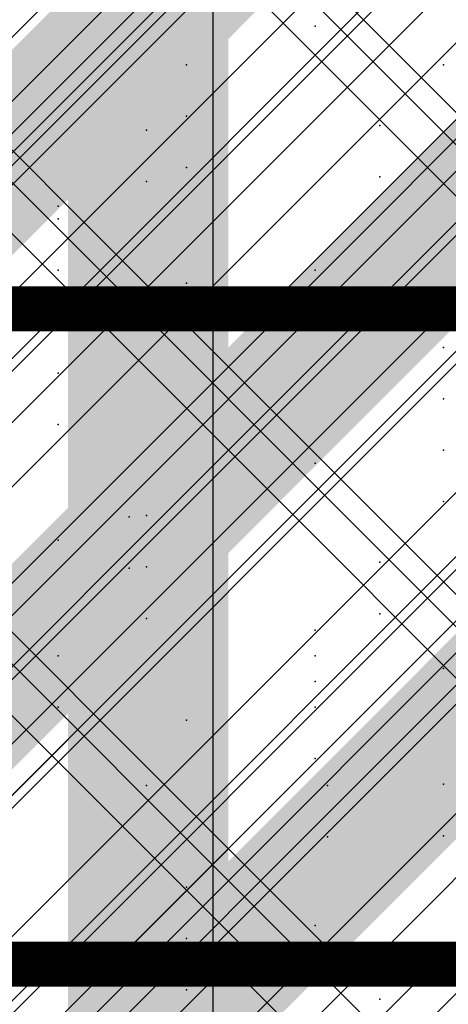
# Model space of a CAD drawing. Extents: x -2 to 113, y -136 to 16.
# Tile 259 of 541: x 51.51 to 52.492, y -39.23 to -36.977. Entities that reach past the tile are written whole.
import ezdxf

# ---------------------------------------------------------------- set-up
doc = ezdxf.new("R2010")
doc.units = 0
doc.header["$MEASUREMENT"] = 0
doc.linetypes.add('SOLID', pattern=[0])
doc.layers.get('0').update_dxf_attribs({"linetype": 'SOLID'})
for name, color, linetype in [('1', 7, 'SOLID'), ('10', 7, 'SOLID'), ('11', 7, 'SOLID'), ('12', 7, 'SOLID'), ('13', 7, 'SOLID'), ('14', 7, 'SOLID'), ('15', 7, 'SOLID'), ('16', 7, 'SOLID'), ('17', 7, 'SOLID'), ('18', 7, 'SOLID'), ('19', 7, 'SOLID'), ('2', 7, 'SOLID'), ('20', 7, 'SOLID'), ('21', 7, 'SOLID'), ('22', 7, 'SOLID'), ('23', 7, 'SOLID'), ('24', 7, 'SOLID'), ('25', 7, 'SOLID'), ('26', 7, 'SOLID'), ('27', 7, 'SOLID'), ('28', 7, 'SOLID'), ('29', 7, 'SOLID'), ('3', 7, 'SOLID'), ('30', 7, 'SOLID'), ('31', 7, 'SOLID'), ('32', 7, 'SOLID'), ('33', 7, 'SOLID'), ('34', 7, 'SOLID'), ('35', 7, 'SOLID'), ('36', 7, 'SOLID'), ('37', 7, 'SOLID'), ('39', 7, 'SOLID'), ('4', 7, 'SOLID'), ('40', 7, 'SOLID'), ('41', 7, 'SOLID'), ('42', 7, 'SOLID'), ('43', 7, 'SOLID'), ('44', 7, 'SOLID'), ('45', 7, 'SOLID'), ('46', 7, 'SOLID'), ('47', 7, 'SOLID'), ('48', 7, 'SOLID'), ('49', 7, 'SOLID'), ('5', 7, 'SOLID'), ('50', 7, 'SOLID'), ('51', 7, 'SOLID'), ('52', 7, 'SOLID'), ('53', 7, 'SOLID'), ('54', 7, 'SOLID'), ('55', 7, 'SOLID'), ('56', 7, 'SOLID'), ('57', 7, 'SOLID'), ('58', 7, 'SOLID'), ('59', 7, 'SOLID'), ('6', 7, 'SOLID'), ('60', 7, 'SOLID'), ('61', 7, 'SOLID'), ('62', 7, 'SOLID'), ('63', 7, 'SOLID'), ('64', 7, 'SOLID'), ('65', 7, 'SOLID'), ('66', 7, 'SOLID'), ('67', 7, 'SOLID'), ('68', 7, 'SOLID'), ('7', 7, 'SOLID'), ('8', 7, 'SOLID'), ('9', 7, 'SOLID')]:
    doc.layers.add(name, color=color, linetype=linetype)

msp = doc.modelspace()

# ---------------------------------------------------------------- linework, layer by layer
at = {"color": 7}
for p in [(51.5987, -37.5503), (52.481, -37.8444), (51.8011, -38.1118), (52.1869, -38.4326), (52.3354, -39.1011)]:
    msp.add_point(p, dxfattribs=at)
at = {"layer": '1', "color": 7, "linetype": 'SOLID'}
for points in [[(49.7825, -39.0209), (54.1942, -34.6091)], [(49.7825, -40.4915), (54.1942, -36.0797)]]:
    msp.add_lwpolyline(points, dxfattribs=at)
at = {"layer": '1', "color": 7}
for p in [(51.5987, -37.4032), (52.1869, -37.9915), (51.8928, -38.5797), (51.5987, -39.1679)]:
    msp.add_point(p, dxfattribs=at)
at = {"layer": '10', "color": 7, "linetype": 'SOLID'}
for points in [[(49.7825, -39.0209), (54.1942, -34.6091)], [(49.7825, -40.4915), (54.1942, -36.0797)]]:
    msp.add_lwpolyline(points, dxfattribs=at)
at = {"layer": '10', "color": 7}
for p in [(51.5987, -37.4032), (52.1869, -37.9915), (51.8928, -38.5797), (51.5987, -39.1679)]:
    msp.add_point(p, dxfattribs=at)
at = {"layer": '11', "color": 7, "linetype": 'SOLID'}
msp.add_lwpolyline([(51.9536, -45.6385), (51.9536, -25.6385)], dxfattribs=at)
at = {"layer": '12', "color": 7, "linetype": 'SOLID'}
for points in [[(49.7825, -38.9915), (54.1942, -34.5797)], [(49.7825, -40.462), (54.1942, -36.0503)], [(49.7825, -41.9326), (54.1942, -37.5209)]]:
    msp.add_lwpolyline(points, dxfattribs=at)
at = {"layer": '12', "color": 7}
for p in [(51.8928, -37.0797), (51.5987, -37.6679), (52.481, -37.962), (51.8011, -38.2294), (52.1869, -38.5503), (52.3354, -39.2187)]:
    msp.add_point(p, dxfattribs=at)
at = {"layer": '13', "color": 7, "linetype": 'SOLID'}
msp.add_lwpolyline([(51.9536, -45.6385), (51.9536, -25.6385)], dxfattribs=at)
at = {"layer": '14', "color": 7}
for p in [(52.3354, -37.2187), (51.5987, -37.4326), (52.481, -37.7267), (51.761, -38.1144), (52.2151, -38.7294), (51.8928, -39.1973)]:
    msp.add_point(p, dxfattribs=at)
at = {"layer": '15', "color": 7, "linetype": 'SOLID'}
msp.add_lwpolyline([(51.9536, -45.6385), (51.9536, -25.6385)], dxfattribs=at)
at = {"layer": '16', "color": 7, "linetype": 'SOLID'}
msp.add_lwpolyline([(52.0766, -37.6385), (54.1942, -35.5209)], dxfattribs=at)
at = {"layer": '16', "color": 7, "linetype": 'SOLID', "const_width": 0.1029}
msp.add_lwpolyline([(49.7825, -37.6385), (54.1942, -37.6385)], dxfattribs=at)
at = {"layer": '16', "color": 7}
for p in [(52.3354, -37.2187), (51.5987, -37.4326), (51.5987, -37.7856), (52.481, -38.0797), (51.8011, -38.3471), (52.1869, -38.6679)]:
    msp.add_point(p, dxfattribs=at)
at = {"layer": '17', "color": 7, "linetype": 'SOLID'}
msp.add_lwpolyline([(51.9536, -45.6385), (51.9536, -25.6385)], dxfattribs=at)
at = {"layer": '18', "color": 7}
for p in [(51.5987, -37.4032), (52.1869, -37.9915), (51.8928, -38.5797), (51.5987, -39.1679)]:
    msp.add_point(p, dxfattribs=at)
at = {"layer": '19', "color": 7, "linetype": 'SOLID'}
msp.add_lwpolyline([(51.9536, -45.6385), (51.9536, -25.6385)], dxfattribs=at)
at = {"layer": '2', "color": 7, "linetype": 'SOLID', "const_width": 0.1029}
msp.add_lwpolyline([(49.7825, -39.1385), (54.1942, -39.1385)], dxfattribs=at)
at = {"layer": '2', "color": 7}
for p in [(51.8928, -37.315), (51.5987, -37.9032), (52.1869, -38.4915), (51.8928, -39.0797)]:
    msp.add_point(p, dxfattribs=at)
at = {"layer": '20', "color": 7}
for p in [(51.8928, -37.1973), (51.5987, -37.7856), (52.1869, -38.3738), (51.8928, -38.962)]:
    msp.add_point(p, dxfattribs=at)
at = {"layer": '21', "color": 7, "linetype": 'SOLID'}
msp.add_lwpolyline([(51.9536, -45.6385), (51.9536, -25.6385)], dxfattribs=at)
at = {"layer": '22', "color": 7}
for p in [(51.8011, -37.2294), (52.1869, -37.5503), (52.3354, -38.2187), (51.5987, -38.4326), (52.481, -38.7267), (51.761, -39.1144)]:
    msp.add_point(p, dxfattribs=at)
at = {"layer": '23', "color": 7, "linetype": 'SOLID'}
msp.add_lwpolyline([(51.9536, -45.6385), (51.9536, -25.6385)], dxfattribs=at)
at = {"layer": '24', "color": 7}
msp.add_solid([(51.6207, -60.6385), (51.9884, -60.6385), (51.6207, -30.6385), (51.9884, -30.6385)], dxfattribs=at)
at = {"layer": '25', "color": 7, "linetype": 'SOLID'}
msp.add_lwpolyline([(51.9536, -45.6385), (51.9536, -25.6385)], dxfattribs=at)
at = {"layer": '26', "color": 7}
msp.add_solid([(51.6207, -60.6385), (51.9884, -60.6385), (51.6207, -33.1385), (51.9884, -33.1385)], dxfattribs=at)
at = {"layer": '27', "color": 7}
for p in [(51.5987, -37.4032), (52.1869, -37.9915), (51.8928, -38.5797), (51.5987, -39.1679)]:
    msp.add_point(p, dxfattribs=at)
at = {"layer": '28', "color": 7}
for p in [(51.5987, -37.5503), (52.481, -37.8444), (51.8011, -38.1118), (52.1869, -38.4326), (52.3354, -39.1011)]:
    msp.add_point(p, dxfattribs=at)
at = {"layer": '29', "color": 7, "linetype": 'SOLID'}
for points in [[(49.7825, -39.315), (53.4589, -35.6385)], [(49.7825, -40.0503), (54.1942, -35.6385)], [(49.7825, -40.7856), (54.1942, -36.3738)], [(49.7825, -41.5209), (54.1942, -37.1091)]]:
    msp.add_lwpolyline(points, dxfattribs=at)
at = {"layer": '3', "color": 7, "linetype": 'SOLID'}
msp.add_lwpolyline([(51.9536, -45.6385), (51.9536, -25.6385)], dxfattribs=at)
at = {"layer": '30', "color": 7, "linetype": 'SOLID'}
for points in [[(49.7825, -40.0503), (54.1942, -35.6385)], [(49.7825, -41.5209), (54.1942, -37.1091)]]:
    msp.add_lwpolyline(points, dxfattribs=at)
at = {"layer": '30', "color": 7}
for p in [(52.3354, -37.3364), (51.5987, -37.5503), (52.481, -37.8444), (51.761, -38.2321), (52.2151, -38.8471)]:
    msp.add_point(p, dxfattribs=at)
at = {"layer": '31', "color": 7, "linetype": 'SOLID'}
for points in [[(51.9536, -45.6385), (51.9536, -25.6385)], [(49.7825, -38.8738), (54.1942, -34.462)], [(49.7825, -40.3444), (54.1942, -35.9326)], [(49.7825, -41.815), (54.1942, -37.4032)]]:
    msp.add_lwpolyline(points, dxfattribs=at)
at = {"layer": '31', "color": 7}
for p in [(51.5987, -37.5503), (52.481, -37.8444), (51.8011, -38.1118), (52.1869, -38.4326), (52.3354, -39.1011)]:
    msp.add_point(p, dxfattribs=at)
at = {"layer": '32', "color": 7, "linetype": 'SOLID'}
for points in [[(49.7825, -38.8738), (54.1942, -34.462)], [(49.7825, -40.3444), (54.1942, -35.9326)], [(49.7825, -41.815), (54.1942, -37.4032)]]:
    msp.add_lwpolyline(points, dxfattribs=at)
at = {"layer": '32', "color": 7}
for p in [(51.5987, -37.5503), (52.481, -37.8444), (51.8011, -38.1118), (52.1869, -38.4326), (52.3354, -39.1011)]:
    msp.add_point(p, dxfattribs=at)
at = {"layer": '33', "color": 7, "linetype": 'SOLID'}
for points in [[(49.7825, -38.8738), (54.1942, -34.462)], [(49.7825, -40.3444), (54.1942, -35.9326)], [(49.7825, -41.815), (54.1942, -37.4032)]]:
    msp.add_lwpolyline(points, dxfattribs=at)
at = {"layer": '33', "color": 7}
for p in [(51.5987, -37.5503), (52.481, -37.8444), (51.8011, -38.1118), (52.1869, -38.4326), (52.3354, -39.1011)]:
    msp.add_point(p, dxfattribs=at)
at = {"layer": '34', "color": 7, "linetype": 'SOLID'}
for points in [[(49.7825, -38.8738), (54.1942, -34.462)], [(49.7825, -40.3444), (54.1942, -35.9326)], [(49.7825, -41.815), (54.1942, -37.4032)]]:
    msp.add_lwpolyline(points, dxfattribs=at)
at = {"layer": '34', "color": 7}
for p in [(51.5987, -37.5503), (52.481, -37.8444), (51.8011, -38.1118), (52.1869, -38.4326), (52.3354, -39.1011)]:
    msp.add_point(p, dxfattribs=at)
at = {"layer": '35', "color": 7, "linetype": 'SOLID'}
for points in [[(49.7825, -38.8738), (54.1942, -34.462)], [(49.7825, -40.3444), (54.1942, -35.9326)], [(49.7825, -41.815), (54.1942, -37.4032)]]:
    msp.add_lwpolyline(points, dxfattribs=at)
at = {"layer": '35', "color": 7}
for p in [(51.5987, -37.5503), (52.481, -37.8444), (51.8011, -38.1118), (52.1869, -38.4326), (52.3354, -39.1011)]:
    msp.add_point(p, dxfattribs=at)
at = {"layer": '36', "color": 7, "linetype": 'SOLID'}
for points in [[(49.7825, -38.8738), (54.1942, -34.462)], [(49.7825, -40.3444), (54.1942, -35.9326)], [(49.7825, -41.815), (54.1942, -37.4032)]]:
    msp.add_lwpolyline(points, dxfattribs=at)
at = {"layer": '36', "color": 7}
for p in [(51.5987, -37.5503), (52.481, -37.8444), (51.8011, -38.1118), (52.1869, -38.4326), (52.3354, -39.1011)]:
    msp.add_point(p, dxfattribs=at)
at = {"layer": '37', "color": 7, "linetype": 'SOLID'}
for points in [[(49.7825, -38.8738), (54.1942, -34.462)], [(49.7825, -40.3444), (54.1942, -35.9326)], [(49.7825, -41.815), (54.1942, -37.4032)]]:
    msp.add_lwpolyline(points, dxfattribs=at)
at = {"layer": '37', "color": 7}
for p in [(51.5987, -37.5503), (52.481, -37.8444), (51.8011, -38.1118), (52.1869, -38.4326), (52.3354, -39.1011)]:
    msp.add_point(p, dxfattribs=at)
at = {"layer": '39', "color": 7, "linetype": 'SOLID'}
for points in [[(49.7825, -40.0503), (54.1942, -35.6385)], [(50.6648, -40.6385), (54.1942, -37.1091)]]:
    msp.add_lwpolyline(points, dxfattribs=at)
at = {"layer": '39', "color": 7}
for p in [(52.3354, -37.3364), (51.5987, -37.5503), (52.481, -37.8444), (51.761, -38.2321), (52.2151, -38.8471)]:
    msp.add_point(p, dxfattribs=at)
at = {"layer": '4', "color": 7, "linetype": 'SOLID', "const_width": 0.1029}
msp.add_lwpolyline([(49.7825, -39.1385), (54.1942, -39.1385)], dxfattribs=at)
at = {"layer": '4', "color": 7, "linetype": 'SOLID'}
msp.add_lwpolyline([(49.7825, -41.3444), (51.9884, -39.1385)], dxfattribs=at)
at = {"layer": '4', "color": 7}
for p in [(52.3354, -37.3364), (51.5987, -37.5503), (52.481, -37.8444), (51.761, -38.2321), (52.2151, -38.8471)]:
    msp.add_point(p, dxfattribs=at)
at = {"layer": '40', "color": 7}
for p in [(51.5987, -37.5503), (52.481, -37.8444), (51.8011, -38.1118), (52.1869, -38.4326), (52.3354, -39.1011)]:
    msp.add_point(p, dxfattribs=at)
at = {"layer": '41', "color": 7}
for p in [(51.8011, -37.2294), (52.1869, -37.5503), (52.3354, -38.2187), (51.5987, -38.4326), (52.481, -38.7267), (51.761, -39.1144)]:
    msp.add_point(p, dxfattribs=at)
at = {"layer": '42', "color": 7}
for p in [(51.5987, -37.5503), (52.481, -37.8444), (51.8011, -38.1118), (52.1869, -38.4326), (52.3354, -39.1011)]:
    msp.add_point(p, dxfattribs=at)
at = {"layer": '43', "color": 7, "linetype": 'SOLID'}
for points in [[(49.7825, -38.8738), (54.1942, -34.462)], [(49.7825, -40.3444), (54.1942, -35.9326)], [(49.7825, -41.815), (54.1942, -37.4032)]]:
    msp.add_lwpolyline(points, dxfattribs=at)
at = {"layer": '43', "color": 7}
for p in [(51.5987, -37.5503), (52.481, -37.8444), (51.8011, -38.1118), (52.1869, -38.4326), (52.3354, -39.1011)]:
    msp.add_point(p, dxfattribs=at)
at = {"layer": '44', "color": 7, "linetype": 'SOLID'}
msp.add_lwpolyline([(51.9536, -45.6385), (51.9536, -25.6385)], dxfattribs=at)
at = {"layer": '45', "color": 7, "linetype": 'SOLID'}
for points in [[(49.7825, -39.4915), (54.1942, -35.0797)], [(49.7825, -40.962), (54.1942, -36.5503)]]:
    msp.add_lwpolyline(points, dxfattribs=at)
at = {"layer": '45', "color": 7}
for p in [(52.1869, -36.9915), (51.8928, -37.5797), (51.5987, -38.1679), (52.481, -38.462), (51.8011, -38.7294), (52.1869, -39.0503)]:
    msp.add_point(p, dxfattribs=at)
at = {"layer": '46', "color": 7, "linetype": 'SOLID'}
for points in [[(49.7825, -40.0503), (54.1942, -35.6385)], [(49.7825, -41.5209), (54.1942, -37.1091)]]:
    msp.add_lwpolyline(points, dxfattribs=at)
at = {"layer": '46', "color": 7}
for p in [(52.3354, -37.3364), (51.5987, -37.5503), (52.481, -37.8444), (51.761, -38.2321), (52.2151, -38.8471)]:
    msp.add_point(p, dxfattribs=at)
at = {"layer": '47', "color": 7, "linetype": 'SOLID'}
for points in [[(49.7825, -35.6385), (54.1942, -40.0503)], [(49.7825, -38.9473), (53.0913, -35.6385)], [(49.7825, -40.0503), (54.1942, -35.6385)], [(50.8854, -35.6385), (54.1942, -38.9473)], [(49.7825, -36.7415), (53.6795, -40.6385)], [(50.2972, -40.6385), (54.1942, -36.7415)]]:
    msp.add_lwpolyline(points, dxfattribs=at)
at = {"layer": '48', "color": 7}
for p in [(52.3354, -37.3364), (51.5987, -37.5503), (52.481, -37.8444), (51.761, -38.2321), (52.2151, -38.8471)]:
    msp.add_point(p, dxfattribs=at)
at = {"layer": '49', "color": 7, "linetype": 'SOLID'}
for points in [[(49.7825, -39.0209), (54.1942, -34.6091)], [(49.7825, -40.4915), (54.1942, -36.0797)]]:
    msp.add_lwpolyline(points, dxfattribs=at)
at = {"layer": '49', "color": 7}
for p in [(51.5987, -37.4032), (52.1869, -37.9915), (51.8928, -38.5797), (51.5987, -39.1679)]:
    msp.add_point(p, dxfattribs=at)
at = {"layer": '5', "color": 7, "linetype": 'SOLID'}
msp.add_lwpolyline([(51.9536, -45.6385), (51.9536, -25.6385)], dxfattribs=at)
at = {"layer": '50', "color": 7, "linetype": 'SOLID'}
for points in [[(49.7825, -38.9915), (54.1942, -34.5797)], [(51.106, -39.1385), (54.1942, -36.0503)]]:
    msp.add_lwpolyline(points, dxfattribs=at)
at = {"layer": '50', "color": 7, "linetype": 'SOLID', "const_width": 0.1029}
msp.add_lwpolyline([(49.7825, -39.1385), (54.1942, -39.1385)], dxfattribs=at)
at = {"layer": '50', "color": 7}
for p in [(51.8928, -37.0797), (51.5987, -37.6679), (52.481, -37.962), (51.8011, -38.2294), (52.1869, -38.5503)]:
    msp.add_point(p, dxfattribs=at)
at = {"layer": '51', "color": 7, "linetype": 'SOLID'}
for points in [[(49.7825, -38.8738), (54.1942, -34.462)], [(49.7825, -39.6091), (54.1942, -35.1973)], [(49.7825, -40.3444), (54.1942, -35.9326)], [(49.7825, -41.0797), (54.1942, -36.6679)], [(49.7825, -41.815), (54.1942, -37.4032)]]:
    msp.add_lwpolyline(points, dxfattribs=at)
at = {"layer": '52', "color": 7}
for p in [(51.5987, -37.4032), (52.1869, -37.9915), (51.8928, -38.5797), (51.5987, -39.1679)]:
    msp.add_point(p, dxfattribs=at)
at = {"layer": '53', "color": 7}
for p in [(51.5987, -37.5503), (52.481, -37.8444), (51.8011, -38.1118), (52.1869, -38.4326), (52.3354, -39.1011)]:
    msp.add_point(p, dxfattribs=at)
at = {"layer": '54', "color": 7, "linetype": 'SOLID'}
for points in [[(49.7825, -39.0209), (54.1942, -34.6091)], [(49.7825, -39.7562), (54.1942, -35.3444)], [(49.7825, -40.4915), (54.1942, -36.0797)], [(49.7825, -41.2267), (54.1942, -36.815)]]:
    msp.add_lwpolyline(points, dxfattribs=at)
at = {"layer": '55', "color": 7, "linetype": 'SOLID'}
msp.add_lwpolyline([(51.9536, -45.6385), (51.9536, -25.6385)], dxfattribs=at)
at = {"layer": '56', "color": 7}
for points in [[(50.9589, -37.5797), (52.1354, -36.8738), (50.9589, -37.5797), (51.9001, -36.6385)], [(52.1354, -37.5797), (53.3119, -36.8738), (52.1354, -37.5797), (53.0766, -36.6385)], [(50.9589, -37.5797), (51.1942, -37.815), (50.9589, -37.5797), (52.1354, -36.8738)], [(52.1354, -37.5797), (52.3707, -37.815), (52.1354, -37.5797), (53.3119, -36.8738)], [(52.1354, -37.5797), (52.1354, -37.815), (52.1354, -37.5797), (51.9001, -37.815)], [(52.1354, -37.5797), (52.1354, -37.815), (52.1354, -37.5797), (52.3707, -37.815)], [(50.9589, -38.7562), (52.1354, -38.0503), (50.9589, -38.7562), (51.9001, -37.815)], [(52.1354, -38.0503), (52.1354, -37.815), (52.1354, -38.0503), (51.9001, -37.815)], [(52.1354, -38.7562), (53.3119, -38.0503), (52.1354, -38.7562), (53.0766, -37.815)], [(52.1354, -37.815), (52.3707, -37.815), (52.1354, -37.815), (52.1354, -38.0503)], [(50.9589, -38.7562), (51.1942, -38.9915), (50.9589, -38.7562), (52.1354, -38.0503)], [(52.1354, -38.7562), (52.3707, -38.9915), (52.1354, -38.7562), (53.3119, -38.0503)], [(52.1354, -38.7562), (52.1354, -38.9915), (52.1354, -38.7562), (51.9001, -38.9915)], [(52.1354, -38.7562), (52.1354, -38.9915), (52.1354, -38.7562), (52.3707, -38.9915)], [(50.9589, -39.9326), (52.1354, -39.2267), (50.9589, -39.9326), (51.9001, -38.9915)], [(52.1354, -39.2267), (52.1354, -38.9915), (52.1354, -39.2267), (51.9001, -38.9915)], [(52.1354, -39.9326), (53.3119, -39.2267), (52.1354, -39.9326), (53.0766, -38.9915)], [(52.1354, -38.9915), (52.3707, -38.9915), (52.1354, -38.9915), (52.1354, -39.2267)], [(50.9589, -39.9326), (51.1942, -40.1679), (50.9589, -39.9326), (52.1354, -39.2267)], [(52.1354, -39.9326), (52.3707, -40.1679), (52.1354, -39.9326), (53.3119, -39.2267)]]:
    msp.add_solid(points, dxfattribs=at)
at = {"layer": '57', "color": 7}
for p in [(52.3354, -37.3364), (51.5987, -37.5503), (52.481, -37.8444), (51.761, -38.2321), (52.2151, -38.8471)]:
    msp.add_point(p, dxfattribs=at)
at = {"layer": '58', "color": 7, "linetype": 'SOLID'}
msp.add_lwpolyline([(51.9536, -45.6385), (51.9536, -25.6385)], dxfattribs=at)
at = {"layer": '59', "color": 7, "linetype": 'SOLID'}
for points in [[(49.7825, -39.0209), (54.1942, -34.6091)], [(49.7825, -40.4915), (54.1942, -36.0797)]]:
    msp.add_lwpolyline(points, dxfattribs=at)
at = {"layer": '59', "color": 7}
for p in [(51.5987, -37.4032), (52.1869, -37.9915), (51.8928, -38.5797), (51.5987, -39.1679)]:
    msp.add_point(p, dxfattribs=at)
at = {"layer": '6', "color": 7, "linetype": 'SOLID'}
for points in [[(49.7825, -39.0209), (54.1942, -34.6091)], [(49.7825, -40.4915), (54.1942, -36.0797)]]:
    msp.add_lwpolyline(points, dxfattribs=at)
at = {"layer": '6', "color": 7}
for p in [(51.5987, -37.4032), (52.1869, -37.9915), (51.8928, -38.5797), (51.5987, -39.1679)]:
    msp.add_point(p, dxfattribs=at)
at = {"layer": '60', "color": 7, "linetype": 'SOLID'}
msp.add_lwpolyline([(51.9536, -45.6385), (51.9536, -25.6385)], dxfattribs=at)
at = {"layer": '61', "color": 7}
msp.add_solid([(51.6207, -40.6385), (51.9884, -40.6385), (51.6207, -35.6385), (51.9884, -35.6385)], dxfattribs=at)
at = {"layer": '62', "color": 7, "linetype": 'SOLID'}
msp.add_lwpolyline([(51.9536, -45.6385), (51.9536, -25.6385)], dxfattribs=at)
at = {"layer": '63', "color": 7, "linetype": 'SOLID'}
for points in [[(49.7825, -38.7267), (54.1942, -34.315)], [(49.7825, -39.462), (54.1942, -35.0503)], [(49.7825, -40.1973), (54.1942, -35.7856)], [(50.0766, -40.6385), (54.1942, -36.5209)], [(50.8119, -40.6385), (54.1942, -37.2562)]]:
    msp.add_lwpolyline(points, dxfattribs=at)
at = {"layer": '64', "color": 7, "linetype": 'SOLID'}
msp.add_lwpolyline([(51.9536, -45.6385), (51.9536, -25.6385)], dxfattribs=at)
at = {"layer": '65', "color": 7, "linetype": 'SOLID'}
for points in [[(49.7825, -34.462), (54.1942, -38.8738)], [(49.7825, -38.8738), (54.1942, -34.462)], [(49.7825, -35.565), (53.356, -39.1385)], [(50.6207, -39.1385), (54.1942, -35.565)], [(49.7825, -36.6679), (52.2531, -39.1385)], [(51.7237, -39.1385), (54.1942, -36.6679)]]:
    msp.add_lwpolyline(points, dxfattribs=at)
at = {"layer": '65', "color": 7, "linetype": 'SOLID', "const_width": 0.1029}
msp.add_lwpolyline([(49.7825, -39.1385), (54.1942, -39.1385)], dxfattribs=at)
at = {"layer": '66', "color": 7, "linetype": 'SOLID'}
msp.add_lwpolyline([(51.9536, -45.6385), (51.9536, -25.6385)], dxfattribs=at)
at = {"layer": '67', "color": 7, "linetype": 'SOLID'}
for points in [[(49.7825, -34.6532), (54.1942, -39.065)], [(49.7825, -39.065), (54.1942, -34.6532)], [(49.7825, -35.7562), (53.1648, -39.1385)], [(50.8119, -39.1385), (54.1942, -35.7562)], [(49.7825, -36.8591), (52.0619, -39.1385)], [(51.9148, -39.1385), (54.1942, -36.8591)], [(49.7825, -41.3444), (51.9884, -39.1385)], [(51.9884, -39.1385), (54.1942, -41.3444)]]:
    msp.add_lwpolyline(points, dxfattribs=at)
at = {"layer": '67', "color": 7, "linetype": 'SOLID', "const_width": 0.1029}
msp.add_lwpolyline([(49.7825, -39.1385), (54.1942, -39.1385)], dxfattribs=at)
at = {"layer": '68', "color": 7, "linetype": 'SOLID'}
msp.add_lwpolyline([(51.9536, -45.6385), (51.9536, -25.6385)], dxfattribs=at)
at = {"layer": '7', "color": 7}
for p in [(51.5987, -37.5503), (52.481, -37.8444), (51.8011, -38.1118), (52.1869, -38.4326), (52.3354, -39.1011)]:
    msp.add_point(p, dxfattribs=at)
at = {"layer": '8', "color": 7}
for p in [(52.481, -37.0797), (51.8011, -37.3471), (52.1869, -37.6679), (52.3354, -38.3364), (51.5987, -38.5503), (52.481, -38.8444)]:
    msp.add_point(p, dxfattribs=at)
at = {"layer": '9', "color": 7, "linetype": 'SOLID'}
msp.add_lwpolyline([(51.9536, -45.6385), (51.9536, -25.6385)], dxfattribs=at)

doc.saveas('drawing.dxf')
